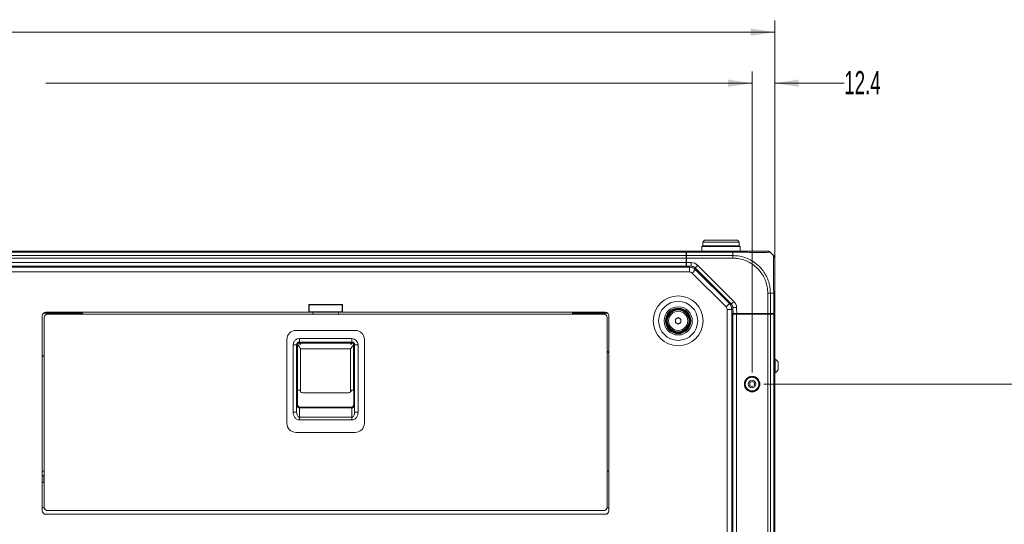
# Model space of a CAD drawing. Header units: millimetres. Extents: x 0 to 1118, y 0 to 864.
# Tile 504 of 512: x 896 to 1031, y 420 to 489. Entities that reach past the tile are written whole.
import ezdxf

# ---------------------------------------------------------------- set-up
doc = ezdxf.new("R2010")
doc.units = ezdxf.units.MM
doc.styles.add('SLDTEXTSTYLE0', font='TXT', dxfattribs={"width": 0.605})
doc.dimstyles.new('SLDDIMSTYLE1', dxfattribs={"dimtxt": 3.175, "dimasz": 3.302, "dimexe": 0, "dimexo": 0.0625, "dimgap": 0.79375, "dimtad": 0, "dimtih": 1, "dimtoh": 1, "dimdec": 1, "dimlfac": 4, "dimrnd": 1e-09, "dimzin": 4, "dimdsep": 46, "dimtxsty": 'SLDTEXTSTYLE0', "dimsah": 1, "dimcen": 0.09, "dimadec": 0, "dimazin": 1, "dimtfac": 1, "dimtofl": 0, "dimtmove": 0, "dimatfit": 3, "dimfxl": 1, "dimfrac": 2, "dimtolj": 1, "dimtzin": 12, "dimarcsym": 0})
doc.dimstyles.new('SLDDIMSTYLE2', dxfattribs={"dimtxt": 3.175, "dimasz": 3.302, "dimexe": 0, "dimexo": 0.0625, "dimgap": 0.79375, "dimtad": 0, "dimtih": 1, "dimtoh": 1, "dimdec": 1, "dimlfac": 4, "dimrnd": 1e-09, "dimzin": 12, "dimdsep": 46, "dimtxsty": 'SLDTEXTSTYLE0', "dimsah": 1, "dimcen": 0.09, "dimadec": 0, "dimazin": 3, "dimtfac": 1, "dimtmove": 0, "dimatfit": 0, "dimfxl": 1, "dimfrac": 2, "dimtolj": 1, "dimtzin": 12, "dimarcsym": 0})
doc.dimstyles.new('SLDDIMSTYLE3', dxfattribs={"dimtxt": 3.175, "dimasz": 3.302, "dimexe": 0, "dimexo": 0.0625, "dimgap": 0.79375, "dimtad": 0, "dimtih": 1, "dimtoh": 1, "dimdec": 1, "dimlfac": 4, "dimrnd": 1e-09, "dimzin": 12, "dimdsep": 46, "dimtxsty": 'SLDTEXTSTYLE0', "dimsah": 1, "dimcen": 0.09, "dimadec": 0, "dimazin": 3, "dimtfac": 1, "dimtofl": 0, "dimtmove": 0, "dimatfit": 3, "dimfxl": 1, "dimfrac": 2, "dimtolj": 1, "dimtzin": 12, "dimarcsym": 0})

# ---------------------------------------------------------------- blocks, each defined once
blk = doc.blocks.new('_D_22')
at = {"color": 7, "linetype": 'Continuous', "lineweight": 0}
for p, q in [((766.16, 452.01), (766.16, 489.09)), ((999.66, 450.38), (999.66, 489.09)), ((766.16, 487.49), (877.45, 487.49)), ((999.66, 487.49), (888.37, 487.49))]:
    blk.add_line(p, q, dxfattribs=at)
for points in [[(766.16, 487.49), (769.46, 486.98), (769.46, 487.99)], [(999.66, 487.49), (996.36, 487.99), (996.36, 486.98)]]:
    blk.add_solid(points, dxfattribs=at)
at = {"color": 7, "linetype": 'Continuous', "lineweight": 0, "insert": (877.45, 489.14), "char_height": 3.175, "attachment_point": 1, "style": 'SLDTEXTSTYLE0'}
blk.add_mtext('934.0', dxfattribs=at)
blk = doc.blocks.new('_D_25')
at = {"color": 7, "linetype": 'Continuous', "lineweight": 0}
for p, q in [((998.16, 439.16), (1052.21, 439.16)), ((1050.61, 439.16), (1050.61, 422.84)), ((1050.61, 401.66), (1050.61, 417.97)), ((998.16, 401.66), (1052.21, 401.66))]:
    blk.add_line(p, q, dxfattribs=at)
for points in [[(1050.61, 439.16), (1050.1, 435.86), (1051.12, 435.86)], [(1050.61, 401.66), (1051.12, 404.96), (1050.1, 404.96)]]:
    blk.add_solid(points, dxfattribs=at)
at = {"color": 7, "linetype": 'Continuous', "lineweight": 0, "insert": (1045.16, 422.06), "char_height": 3.175, "attachment_point": 1, "style": 'SLDTEXTSTYLE0'}
blk.add_mtext('150.0', dxfattribs=at)
blk = doc.blocks.new('_D_26')
at = {"color": 7, "linetype": 'Continuous', "lineweight": 0}
for p, q in [((996.56, 440.76), (996.56, 482.08)), ((999.66, 450.38), (999.66, 482.08)), ((996.56, 480.48), (990.21, 480.48)), ((999.66, 480.48), (1009.2, 480.48))]:
    blk.add_line(p, q, dxfattribs=at)
for points in [[(996.56, 480.48), (993.25, 480.99), (993.25, 479.97)], [(999.66, 480.48), (1002.96, 479.97), (1002.96, 480.99)]]:
    blk.add_solid(points, dxfattribs=at)
at = {"color": 7, "linetype": 'Continuous', "lineweight": 0, "insert": (1009.2, 482.14), "char_height": 3.175, "attachment_point": 1, "style": 'SLDTEXTSTYLE0'}
blk.add_mtext('12.4', dxfattribs=at)
blk = doc.blocks.new('_D_27')
at = {"color": 7, "linetype": 'Continuous', "lineweight": 0}
for p, q in [((791.76, 440.76), (791.76, 482.08)), ((996.56, 440.76), (996.56, 482.08)), ((791.76, 480.48), (888.7, 480.48)), ((996.56, 480.48), (899.62, 480.48))]:
    blk.add_line(p, q, dxfattribs=at)
for points in [[(791.76, 480.48), (795.07, 479.97), (795.07, 480.99)], [(996.56, 480.48), (993.25, 480.99), (993.25, 479.97)]]:
    blk.add_solid(points, dxfattribs=at)
at = {"color": 7, "linetype": 'Continuous', "lineweight": 0, "insert": (888.7, 482.14), "char_height": 3.175, "attachment_point": 1, "style": 'SLDTEXTSTYLE0'}
blk.add_mtext('819.2', dxfattribs=at)

msp = doc.modelspace()

# ---------------------------------------------------------------- linework, layer by layer
at = {"color": 7, "linetype": 'Continuous', "lineweight": 15}
for p, q in [((989.7723, 458.1583), (989.6473, 458.0333)), ((989.6473, 458.0333), (989.6473, 457.4083)), ((992.2848, 458.0333), (989.6473, 458.0333)), ((989.7723, 458.1583), (992.2848, 458.1583)), ((990.0348, 458.9083), (989.7848, 458.6583)), ((989.7848, 458.6583), (989.7848, 458.1583)), ((994.7848, 458.6583), (989.7848, 458.6583)), ((990.0348, 458.9083), (994.5348, 458.9083)), ((992.2848, 458.1583), (994.7973, 458.1583)), ((994.9223, 458.0333), (992.2848, 458.0333)), ((994.7848, 458.6583), (994.5348, 458.9083)), ((994.7848, 458.1583), (994.7848, 458.6583)), ((994.9223, 458.0333), (994.7973, 458.1583)), ((994.9223, 457.4083), (994.9223, 458.0333)), ((800.8223, 457.4083), (987.4973, 457.4083)), ((987.4973, 457.2619), (987.4973, 457.4083)), ((987.4973, 456.8048), (987.4973, 457.2619)), ((987.4973, 457.0583), (987.536, 457.0583)), ((987.4973, 456.4512), (987.4973, 456.8048)), ((987.5473, 457.2619), (987.5324, 457.2619)), ((987.5324, 457.2619), (987.5404, 456.8048)), ((987.5622, 457.2619), (987.5473, 457.2619)), ((987.5648, 457.4083), (993.9353, 457.4083)), ((999.2171, 457.101), (999.5133, 456.8048)), ((987.4973, 455.3458), (800.8223, 455.3458)), ((987.4973, 456.4512), (987.4973, 455.8458)), ((987.4973, 456.3333), (987.5486, 456.3333)), ((987.4973, 455.3458), (987.4973, 455.8458)), ((987.5574, 455.8333), (987.4973, 455.8333)), ((987.4973, 455.2083), (987.4973, 455.3458)), ((987.5473, 456.4083), (987.546, 456.3333)), ((987.5572, 455.8458), (987.5466, 456.4512)), ((988.1992, 455.3458), (987.5659, 455.3458)), ((987.5659, 455.3458), (987.5683, 455.2083)), ((800.3548, 455.2083), (987.9649, 455.2083)), ((993.7063, 450.1494), (988.7295, 455.1261)), ((988.7781, 454.8715), (993.4355, 450.2141)), ((999.6598, 451.6578), (999.6598, 448.8333)), ((935.7348, 450.0333), (935.7348, 449.0833)), ((935.7348, 449.9483), (935.7848, 449.9483)), ((935.7848, 450.0833), (935.7848, 450.0333)), ((940.2848, 450.0833), (935.7848, 450.0833)), ((935.7848, 450.0333), (940.2848, 450.0333)), ((935.7848, 450.0333), (935.7848, 449.1055)), ((940.2848, 450.0333), (940.2848, 450.0833)), ((940.2848, 449.1055), (940.2848, 450.0333)), ((940.2848, 449.9483), (940.3348, 449.9483)), ((940.3348, 449.0833), (940.3348, 450.0333)), ((935.6848, 449.0333), (899.6598, 449.0333)), ((976.1598, 448.7843), (899.9098, 448.7843)), ((904.6698, 449.0333), (904.6698, 448.9133)), ((904.6698, 448.7843), (904.6698, 448.9133)), ((935.7848, 449.1055), (940.2848, 449.1055)), ((935.7848, 449.0333), (935.7848, 449.1055)), ((940.2848, 449.0333), (935.7848, 449.0333)), ((936.2789, 449.0333), (936.2789, 448.7843)), ((939.7908, 448.7843), (939.7908, 449.0333)), ((940.2848, 449.1055), (940.2848, 449.0333)), ((976.4098, 449.0333), (940.3848, 449.0333)), ((971.9323, 448.9133), (971.9323, 449.0333)), ((971.9323, 448.9133), (971.9323, 448.7843)), ((993.7723, 449.4009), (993.7723, 391.4157)), ((993.9681, 448.8333), (993.7723, 448.8333)), ((993.7723, 448.7833), (993.9098, 448.7833)), ((993.9098, 392.0333), (993.9098, 448.7833)), ((993.9098, 448.7833), (994.4098, 448.7833)), ((993.9681, 448.8333), (993.9249, 449.6583)), ((994.4688, 448.8333), (993.9681, 448.8333)), ((998.7027, 448.7833), (994.4098, 448.7833)), ((994.4473, 448.7833), (994.4473, 448.8333)), ((998.7027, 448.8333), (994.4688, 448.8333)), ((994.9473, 448.8333), (994.9473, 448.7833)), ((995.1107, 448.7833), (995.1098, 448.8333)), ((997.909, 448.7833), (997.9099, 448.8333)), ((998.5098, 448.8333), (998.5098, 448.7833)), ((998.6607, 448.7833), (998.6598, 448.8333)), ((999.0563, 448.8333), (998.7027, 448.8333)), ((998.7027, 448.7833), (999.0563, 448.7833)), ((999.5134, 448.8333), (999.0563, 448.8333)), ((999.0563, 448.7833), (999.5134, 448.7833)), ((999.134, 448.7833), (999.1348, 448.8333)), ((999.6598, 448.8333), (999.5134, 448.8333)), ((999.5134, 448.7833), (999.6598, 448.7833)), ((999.5348, 448.8333), (999.5348, 448.7833)), ((999.6598, 448.7833), (999.6598, 392.0333)), ((899.1598, 448.5333), (899.1598, 421.7833)), ((899.4098, 448.2843), (899.4098, 422.2843)), ((976.6598, 422.2843), (976.6598, 448.2843)), ((976.9098, 421.7833), (976.9098, 448.5333)), ((986.0223, 447.6221), (986.0223, 448.0695)), ((986.7973, 448.0695), (986.7973, 447.6221)), ((942.0973, 446.5343), (933.9723, 446.5343)), ((932.7223, 445.2843), (932.7223, 433.7843)), ((934.0598, 443.9343), (934.0598, 444.5593)), ((934.1931, 444.7006), (934.1931, 444.7979)), ((934.1931, 444.7979), (934.4788, 444.7979)), ((934.1931, 444.7012), (934.1931, 438.3487)), ((934.4348, 444.9343), (941.6348, 444.9343)), ((934.4788, 444.7006), (934.4788, 444.7979)), ((934.4788, 444.7979), (934.5781, 444.7979)), ((934.5781, 444.7979), (934.5781, 444.6166)), ((936.4473, 444.7979), (934.5781, 444.7979)), ((935.8973, 444.9093), (936.3473, 444.9093)), ((935.8973, 444.8093), (935.8973, 444.9093)), ((935.8973, 444.8343), (936.2789, 444.8343)), ((935.8973, 444.8093), (935.8973, 444.7979)), ((936.2789, 444.9093), (936.2789, 444.7979)), ((936.3473, 444.9093), (936.3473, 444.8093)), ((936.3473, 444.7979), (936.3473, 444.8093)), ((936.4473, 444.7914), (936.4473, 444.7979)), ((938.0348, 444.7914), (936.4473, 444.7914)), ((938.0348, 444.7979), (938.0348, 444.7914)), ((938.9629, 444.7979), (938.0348, 444.7979)), ((941.4916, 444.7979), (939.488, 444.7979)), ((939.7223, 444.9093), (940.1723, 444.9093)), ((939.7223, 444.8093), (939.7223, 444.9093)), ((939.7223, 444.8093), (939.7223, 444.7979)), ((939.7908, 444.7979), (939.7908, 444.9093)), ((939.7908, 444.8343), (940.1723, 444.8343)), ((940.1723, 444.9093), (940.1723, 444.8093)), ((940.1723, 444.7979), (940.1723, 444.8093)), ((941.4916, 444.6166), (941.4916, 444.7979)), ((941.4916, 444.7979), (941.5908, 444.7979)), ((941.5908, 444.7979), (941.5908, 444.7006)), ((941.5908, 444.7979), (941.8766, 444.7979)), ((941.8766, 444.7006), (941.8766, 444.7979)), ((941.8766, 438.3487), (941.8766, 444.7012)), ((942.0098, 444.5593), (942.0098, 443.9343)), ((943.3473, 433.7843), (943.3473, 445.2843)), ((899.1598, 442.9033), (899.4098, 443.1533)), ((934.1931, 444.223), (934.0598, 444.223)), ((934.0598, 435.3129), (934.0598, 443.9343)), ((934.0598, 443.6455), (934.1931, 443.6455)), ((942.0098, 444.223), (941.8766, 444.223)), ((941.8766, 443.6455), (942.0098, 443.6455)), ((942.0098, 443.9343), (942.0098, 435.3129)), ((976.6598, 443.6858), (976.9098, 443.4358)), ((999.7248, 442.5958), (999.6598, 442.5958)), ((999.7248, 440.7208), (999.7248, 442.5958)), ((1000.1298, 441.1305), (1000.1298, 442.1861)), ((999.6598, 440.7208), (999.7248, 440.7208)), ((996.5563, 439.5192), (996.2438, 439.3387)), ((996.2438, 439.3387), (996.2438, 438.9779)), ((996.8688, 439.3387), (996.5563, 439.5192)), ((996.8688, 438.9779), (996.8688, 439.3387)), ((934.1931, 438.3487), (934.5126, 438.3487)), ((941.1602, 437.9518), (934.9094, 437.9518)), ((941.8766, 438.3487), (941.5571, 438.3487)), ((996.2438, 438.9779), (996.5563, 438.7975)), ((996.5563, 438.7975), (996.8688, 438.9779)), ((933.9723, 432.5343), (942.0973, 432.5343)), ((899.3823, 426.6283), (899.1598, 426.6283)), ((899.1598, 425.6283), (899.3823, 425.6283)), ((899.4098, 426.6383), (899.3823, 426.6283)), ((899.3823, 426.6283), (899.3823, 425.6283)), ((899.3823, 425.6283), (899.4098, 425.6183)), ((899.9098, 421.7843), (976.1598, 421.7843)), ((899.6598, 421.2833), (976.4098, 421.2833))]:
    msp.add_line(p, q, dxfattribs=at)
at = {"color": 9, "linetype": 'Continuous', "lineweight": 0}
for p, q in [((987.4973, 457.2619), (800.8223, 457.2619)), ((800.8223, 456.8048), (987.4973, 456.8048)), ((987.4958, 457.0583), (987.536, 457.0558)), ((987.5404, 456.8048), (993.9098, 456.8048)), ((993.9377, 457.2619), (987.5622, 457.2619)), ((993.9098, 457.101), (993.9098, 456.8048)), ((987.4973, 456.4512), (800.8223, 456.4512)), ((800.8223, 455.8458), (987.4973, 455.8458)), ((993.9093, 456.4512), (987.5466, 456.4512)), ((987.5473, 456.4083), (987.5473, 456.3333)), ((987.5572, 455.8458), (988.1992, 455.8458)), ((988.1992, 455.3458), (988.1992, 455.8458)), ((989.083, 455.4797), (994.0598, 450.5029)), ((800.3548, 454.5583), (987.9649, 454.5583)), ((987.4973, 455.2208), (800.8223, 455.2208)), ((987.9649, 454.5583), (987.9649, 455.2083)), ((988.3185, 454.4119), (992.9759, 449.7544)), ((998.7027, 448.8333), (998.7027, 451.6578)), ((999.5134, 451.6583), (999.0562, 451.6583)), ((999.0563, 451.6582), (999.0563, 448.8333)), ((999.5134, 448.8333), (999.5134, 451.6582)), ((904.6698, 448.9133), (899.3349, 448.9133)), ((935.7848, 449.4789), (935.7348, 449.4789)), ((940.3348, 449.4789), (940.2848, 449.4789)), ((976.7348, 448.9133), (971.9323, 448.9133)), ((993.1223, 449.4009), (993.1223, 391.4157)), ((993.1223, 449.4009), (993.7723, 449.4009)), ((994.4098, 448.7833), (994.4098, 392.0333)), ((994.4242, 449.6845), (994.4688, 448.8333)), ((998.7027, 392.0333), (998.7027, 448.7833)), ((999.0563, 448.7833), (999.0563, 392.0333)), ((999.4164, 448.7833), (999.4164, 448.8333)), ((999.5134, 392.0333), (999.5134, 448.7833)), ((933.5848, 444.5593), (933.5848, 435.3129)), ((934.0598, 444.5593), (933.5848, 444.5593)), ((941.6348, 445.4093), (934.4348, 445.4093)), ((934.4348, 445.4093), (934.4348, 444.9343)), ((934.4348, 444.8093), (934.4348, 444.9343)), ((934.4348, 444.8093), (935.8973, 444.8093)), ((936.3473, 444.8093), (939.7223, 444.8093)), ((940.1723, 444.8093), (941.6348, 444.8093)), ((941.6348, 444.9343), (941.6348, 445.4093)), ((941.6348, 444.9343), (941.6348, 444.8093)), ((942.4848, 444.5593), (942.0098, 444.5593)), ((942.4848, 435.3129), (942.4848, 444.5593)), ((934.1848, 436.3286), (934.1848, 443.6455)), ((941.4638, 444.0041), (934.6058, 444.0041)), ((934.6058, 444.0041), (934.6058, 438.0931)), ((941.4638, 438.0931), (941.4638, 444.0041)), ((941.8848, 443.6455), (941.8848, 436.3286)), ((933.5848, 435.3129), (934.0598, 435.3129)), ((934.0598, 436.3286), (934.1848, 436.3286)), ((934.4348, 435.9129), (934.4348, 436.0114)), ((941.6348, 436.0114), (934.4348, 436.0114)), ((934.4348, 434.6086), (934.4348, 435.9129)), ((934.4348, 435.9129), (941.6348, 435.9129)), ((941.6348, 435.9129), (941.6348, 436.0114)), ((941.6348, 435.9129), (941.6348, 434.6086)), ((942.0098, 436.3286), (941.8848, 436.3286)), ((942.4848, 435.3129), (942.0098, 435.3129)), ((941.6348, 434.6086), (934.4348, 434.6086)), ((934.4348, 434.2343), (934.4348, 434.6086)), ((934.4348, 434.2343), (941.6348, 434.2343)), ((941.6348, 434.2343), (941.6348, 434.6086)), ((899.4098, 427.216), (899.1598, 427.216)), ((976.9098, 427.216), (976.6598, 427.216)), ((899.1598, 422.1689), (899.4333, 422.1689)), ((976.6383, 422.1689), (976.9098, 422.1689))]:
    msp.add_line(p, q, dxfattribs=at)
at = {"color": 7, "linetype": 'Continuous', "lineweight": 15, "flags": 128}
for points in [[(987.5466, 456.4512), (987.5449, 456.5488), (987.5432, 456.6425), (987.5417, 456.729), (987.5404, 456.8048)], [(987.5622, 457.2619), (987.5633, 457.324), (987.5641, 457.3703), (987.5646, 457.3987), (987.5648, 457.4083)], [(987.5659, 455.3458), (987.5657, 455.3554), (987.5652, 455.3839), (987.5644, 455.4301), (987.5633, 455.4923), (987.562, 455.568), (987.5605, 455.6545), (987.5589, 455.7483), (987.5572, 455.8458)], [(986.0223, 448.0695), (986.0707, 448.0975), (986.1192, 448.1254), (986.1676, 448.1534), (986.2161, 448.1814), (986.2645, 448.2094), (986.313, 448.2374), (986.3614, 448.2653), (986.4098, 448.2933)], [(986.4098, 447.3984), (986.3614, 447.4263), (986.313, 447.4543), (986.2645, 447.4822), (986.2161, 447.5102), (986.1676, 447.5382), (986.1192, 447.5662), (986.0707, 447.5941), (986.0223, 447.6221)], [(986.4098, 448.2933), (986.4582, 448.2653), (986.5067, 448.2374), (986.5551, 448.2094), (986.6036, 448.1814), (986.652, 448.1534), (986.7005, 448.1254), (986.7489, 448.0975), (986.7973, 448.0695)], [(986.7973, 447.6221), (986.7489, 447.5941), (986.7005, 447.5662), (986.652, 447.5382), (986.6036, 447.5102), (986.5551, 447.4822), (986.5067, 447.4543), (986.4582, 447.4263), (986.4098, 447.3984)]]:
    msp.add_lwpolyline(points, dxfattribs=at)
at = {"color": 9, "linetype": 'Continuous', "lineweight": 0, "flags": 128}
for points in [[(988.7295, 455.1261), (988.7363, 455.1329), (988.7564, 455.1531), (988.7891, 455.1857), (988.8331, 455.2297), (988.8866, 455.2833), (988.9478, 455.3444), (989.0141, 455.4107), (989.083, 455.4797)], [(988.3185, 454.4119), (988.4081, 454.5015), (988.4943, 454.5878), (988.5738, 454.6672), (988.6434, 454.7369), (988.7006, 454.794), (988.7431, 454.8365), (988.7692, 454.8627), (988.7781, 454.8715)], [(992.9759, 449.7544), (993.0655, 449.8441), (993.1518, 449.9303), (993.2312, 450.0098), (993.3009, 450.0794), (993.358, 450.1366), (993.4005, 450.1791), (993.4267, 450.2052), (993.4355, 450.2141)], [(993.7063, 450.1494), (993.713, 450.1562), (993.7332, 450.1763), (993.7658, 450.209), (993.8098, 450.2529), (993.8634, 450.3065), (993.9245, 450.3676), (993.9908, 450.434), (994.0598, 450.5029)], [(993.9249, 449.6583), (993.9345, 449.6588), (993.9629, 449.6603), (994.009, 449.6627), (994.0711, 449.666), (994.1468, 449.6699), (994.2331, 449.6745), (994.3268, 449.6794), (994.4242, 449.6845)]]:
    msp.add_lwpolyline(points, dxfattribs=at)
at = {"color": 9, "linetype": 'Continuous', "lineweight": 0}
for radius in [3.4162, 2.6769, 1.9375, 1.3179]:
    msp.add_circle((986.4098, 447.8458), radius, dxfattribs=at)
at = {"color": 7, "linetype": 'Continuous', "lineweight": 15}
for centre, radius in [((986.4098, 447.8458), 1.75), ((986.4098, 447.8458), 1.6875), ((986.4098, 447.8458), 1.575), ((986.4098, 447.8458), 1.5), ((996.5563, 439.1583), 1.0625), ((996.5563, 439.1583), 0.9837), ((996.5563, 439.1583), 0.9375), ((996.5563, 439.1583), 0.5278)]:
    msp.add_circle(centre, radius, dxfattribs=at)
at = {"color": 9, "linetype": 'Continuous', "lineweight": 0}
for centre, radius, start, end in [((988.1992, 454.5958), 1.25, 45, 90), ((987.9649, 454.0583), 0.5, 45, 90), ((993.1759, 449.6191), 1.25, 3, 45), ((992.6223, 449.4009), 0.5, 360, 45), ((941.6348, 444.5593), 0.85, 0, 90)]:
    msp.add_arc(centre, radius, start, end, dxfattribs=at)
at = {"color": 7, "linetype": 'Continuous', "lineweight": 15}
for centre, radius, start, end in [((988.1992, 454.5958), 0.75, 45, 90), ((987.9649, 454.0583), 1.15, 45, 90), ((935.7848, 450.0333), 0.05, 90, 180), ((940.2848, 450.0333), 0.05, 0, 90), ((992.6223, 449.4009), 1.15, 360, 45), ((993.1759, 449.6191), 0.75, 3, 45), ((899.6598, 448.5333), 0.5, 90, 180), ((899.9098, 448.2843), 0.5, 90, 180), ((935.6848, 449.0833), 0.05, 270, 0), ((940.3848, 449.0833), 0.05, 180, 270), ((976.1598, 448.2843), 0.5, 0, 90), ((976.4098, 448.5333), 0.5, 0, 90), ((933.9723, 445.2843), 1.25, 90, 180), ((942.0973, 445.2843), 1.25, 0, 90), ((934.4348, 444.5593), 0.375, 90, 180), ((941.6348, 444.5593), 0.375, 0, 90), ((999.1861, 441.6583), 1.0813, 29.216202, 60.117852), ((999.1861, 441.6583), 1.0812, 299.882148, 330.783798), ((934.9094, 438.3487), 0.3969, 220.093008, 270), ((941.1602, 438.3487), 0.3969, 270, 319.906992), ((933.9723, 433.7843), 1.25, 180, 270), ((942.0973, 433.7843), 1.25, 270, 0), ((899.6598, 421.7833), 0.5, 180, 270), ((899.9098, 422.2843), 0.5, 180, 270), ((976.1598, 422.2843), 0.5, 270, 0), ((976.4098, 421.7833), 0.5, 270, 0)]:
    msp.add_arc(centre, radius, start, end, dxfattribs=at)
at = {"color": 9, "linetype": 'Continuous', "lineweight": 0}
for points, knots in [([(993.9098, 456.8048), (993.9097, 456.7804), (993.9097, 456.7314), (993.9095, 456.6436), (993.9094, 456.5494), (993.9093, 456.4838), (993.9093, 456.4511)], [0, 0, 0, 0, 0.250001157, 0.500002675, 0.749999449, 1, 1, 1, 1]), ([(993.9097, 457.101), (993.9112, 457.1036), (993.9201, 457.1189), (993.9301, 457.1732), (993.9345, 457.2243), (993.9377, 457.2618)], [0, 0, 0, 0, 0.05122117, 0.3045482, 1, 1, 1, 1]), ([(993.9098, 456.8048), (994.087, 456.7992), (994.5524, 456.7847), (995.3048, 456.6382), (996.1264, 456.3337), (996.8911, 455.8882), (997.5424, 455.3423), (998.0952, 454.6976), (998.5387, 453.9713), (998.8452, 453.1931), (999.0239, 452.412), (999.0453, 451.9112), (999.0561, 451.6582)], [0, 0, 0, 0, 0.06579538, 0.17276084, 0.28289307, 0.3897563, 0.49979663, 0.5968705, 0.70394637, 0.81421144, 0.9061257, 1, 1, 1, 1]), ([(993.9377, 457.2618), (993.9375, 457.2837), (993.9371, 457.3274), (993.9365, 457.3728), (993.9359, 457.4028), (993.9355, 457.4065), (993.9353, 457.4083)], [0, 0, 0, 0, 0.24999771, 0.49999497, 0.75000107, 1, 1, 1, 1]), ([(999.0563, 457.2618), (999.0505, 457.2617), (999.0346, 457.2616), (998.8899, 457.2582), (998.5847, 457.2524), (998.1386, 457.2472), (997.5275, 457.2452), (996.7877, 457.2477), (995.9533, 457.2536), (995.0236, 457.2602), (994.3331, 457.2612), (993.9377, 457.2618)], [0, 0, 0, 0, 0.06270546, 0.17057992, 0.28166531, 0.38942836, 0.50041791, 0.63527033, 0.74228598, 0.85242464, 1, 1, 1, 1]), ([(999.5134, 451.6582), (999.5134, 451.8302), (999.5135, 452.2966), (999.509, 453.0479), (999.5017, 453.8794), (999.4961, 454.6443), (999.4946, 455.3352), (999.4979, 455.9191), (999.504, 456.3681), (999.5116, 456.7239), (999.5126, 456.775), (999.5132, 456.8048)], [0, 0, 0, 0, 0.06388329, 0.17320416, 0.28252075, 0.39166753, 0.50080796, 0.61620963, 0.72894355, 0.84167582, 1, 1, 1, 1]), ([(998.7025, 451.6578), (998.6923, 451.8906), (998.672, 452.3562), (998.5038, 453.0783), (998.212, 453.8017), (997.7975, 454.4753), (997.2831, 455.0742), (996.6796, 455.5833), (995.9758, 456.0016), (995.2103, 456.2906), (994.5113, 456.4323), (994.0744, 456.4459), (993.9093, 456.4511)], [0, 0, 0, 0, 0.092914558, 0.185815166, 0.294477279, 0.403161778, 0.500201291, 0.608625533, 0.717043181, 0.82556802, 0.93408029, 1, 1, 1, 1]), ([(999.0563, 451.6582), (999.0318, 451.6582), (998.9829, 451.6581), (998.8951, 451.658), (998.8009, 451.6579), (998.7355, 451.6578), (998.7027, 451.6578)], [0, 0, 0, 0, 0.25000465, 0.49999963, 0.74997387, 1, 1, 1, 1]), ([(999.5135, 451.6582), (999.5353, 451.6582), (999.579, 451.6581), (999.6244, 451.658), (999.6543, 451.6579), (999.658, 451.6578), (999.6598, 451.6578)], [0, 0, 0, 0, 0.24998399, 0.5000042, 0.75000117, 1, 1, 1, 1]), ([(933.5848, 444.5593), (933.5964, 444.6672), (933.614, 444.8324), (933.7221, 445.0334), (933.8353, 445.1709), (933.9765, 445.2824), (934.1735, 445.3828), (934.3337, 445.399), (934.4348, 445.4093)], [0, 0, 0, 0, 0.24151019, 0.37006545, 0.50796305, 0.64075622, 0.77342401, 1, 1, 1, 1]), ([(934.363, 444.7979), (934.367, 444.7993), (934.3899, 444.8077), (934.4145, 444.8086), (934.4348, 444.8093)], [0, 0, 0, 0, 0.17486215, 1, 1, 1, 1]), ([(941.6348, 444.8093), (941.6549, 444.8086), (941.6795, 444.8077), (941.7024, 444.7994), (941.7065, 444.7979)], [0, 0, 0, 0, 0.81828258, 1, 1, 1, 1]), ([(933.5848, 435.3129), (933.5948, 435.1862), (933.6146, 434.933), (933.7549, 434.6409), (933.9182, 434.4468), (934.0696, 434.3306), (934.2448, 434.2501), (934.3715, 434.2396), (934.4348, 434.2343)], [0, 0, 0, 0, 0.25021025, 0.49967271, 0.62492598, 0.74998147, 0.87501683, 1, 1, 1, 1]), ([(934.0598, 436.3286), (934.0643, 436.2796), (934.0734, 436.1806), (934.1367, 436.0669), (934.2088, 435.9932), (934.2764, 435.9486), (934.3522, 435.9187), (934.4076, 435.9148), (934.4348, 435.9129)], [0, 0, 0, 0, 0.23842179, 0.48105202, 0.61357593, 0.7351009, 0.86945254, 1, 1, 1, 1]), ([(934.0598, 435.3129), (934.0641, 435.2307), (934.0725, 435.0708), (934.1411, 434.8512), (934.2384, 434.6958), (934.3365, 434.6296), (934.3933, 434.6111), (934.4212, 434.6094), (934.4348, 434.6086)], [0, 0, 0, 0, 0.29068516, 0.56540261, 0.80499652, 0.90899208, 0.95549638, 1, 1, 1, 1]), ([(934.4348, 436.0114), (934.4162, 436.013), (934.379, 436.0161), (934.3278, 436.0394), (934.2832, 436.0734), (934.2352, 436.1306), (934.1935, 436.2168), (934.1877, 436.2913), (934.1848, 436.3286)], [0, 0, 0, 0, 0.12489724, 0.25000394, 0.37155616, 0.50044877, 0.7497216, 1, 1, 1, 1]), ([(941.6348, 435.9129), (941.6621, 435.9148), (941.7175, 435.9187), (941.7934, 435.9487), (941.861, 435.9933), (941.9331, 436.0671), (941.9963, 436.1807), (942.0053, 436.2796), (942.0098, 436.3286)], [0, 0, 0, 0, 0.130680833, 0.264891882, 0.387170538, 0.518854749, 0.761881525, 1, 1, 1, 1]), ([(941.8848, 436.3286), (941.8819, 436.2914), (941.876, 436.2169), (941.8346, 436.1306), (941.7865, 436.0735), (941.7418, 436.0395), (941.6907, 436.0161), (941.6534, 436.0129), (941.6348, 436.0114)], [0, 0, 0, 0, 0.2499259, 0.4996539, 0.62804945, 0.74999678, 0.87508978, 1, 1, 1, 1]), ([(941.6348, 434.6086), (941.6485, 434.6094), (941.6763, 434.6111), (941.7331, 434.6296), (941.8313, 434.6958), (941.9286, 434.8512), (941.9971, 435.0708), (942.0055, 435.2307), (942.0098, 435.3129)], [0, 0, 0, 0, 0.04450335, 0.09099986, 0.19501342, 0.43459151, 0.70925855, 1, 1, 1, 1]), ([(941.6348, 434.2343), (941.6982, 434.2395), (941.8249, 434.2501), (942.0001, 434.3306), (942.1514, 434.4468), (942.3147, 434.6409), (942.4551, 434.9329), (942.4749, 435.1861), (942.4848, 435.3129)], [0, 0, 0, 0, 0.12499233, 0.25003433, 0.37505859, 0.50031839, 0.74974034, 1, 1, 1, 1])]:
    msp.add_open_spline(points, degree=3, knots=knots, dxfattribs=at)
at = {"color": 7, "linetype": 'Continuous', "lineweight": 15}
for points, knots in [([(993.9353, 457.4083), (994.3032, 457.4083), (994.9417, 457.4083), (995.8046, 457.4083), (996.5787, 457.4083), (997.2652, 457.4083), (997.8342, 457.4083), (998.253, 457.4083), (998.5424, 457.4083), (998.6823, 457.4083), (998.6973, 457.4083), (998.7027, 457.4083)], [0, 0, 0, 0, 0.147652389, 0.256204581, 0.36477698, 0.499588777, 0.608941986, 0.718291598, 0.827742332, 0.937174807, 1, 1, 1, 1]), ([(999.0563, 457.2618), (999.0319, 457.2837), (998.983, 457.3274), (998.8952, 457.3728), (998.801, 457.4028), (998.7355, 457.4065), (998.7027, 457.4083)], [0, 0, 0, 0, 0.25000246, 0.50000448, 0.75001534, 1, 1, 1, 1]), ([(999.5191, 456.7951), (999.4085, 456.904), (999.2485, 457.0615), (999.0781, 457.2132), (999.0255, 457.26)], [0, 0, 0, 0, 0.69137744, 1, 1, 1, 1]), ([(999.0563, 457.2618), (999.0696, 457.2485), (999.1138, 457.2043), (999.1658, 457.1524), (999.2055, 457.1126), (999.2148, 457.1033), (999.2167, 457.1014), (999.2171, 457.1011)], [0, 0, 0, 0, 0.24522923, 0.81756992, 0.9607035, 0.99216834, 1, 1, 1, 1]), ([(999.5134, 456.8048), (999.5352, 456.7803), (999.5789, 456.7314), (999.6244, 456.6436), (999.6543, 456.5494), (999.658, 456.4839), (999.6598, 456.4512)], [0, 0, 0, 0, 0.250002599, 0.500002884, 0.749995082, 1, 1, 1, 1]), ([(999.6598, 456.4511), (999.6598, 456.4228), (999.6598, 456.3744), (999.6598, 456.0371), (999.6598, 455.6151), (999.6598, 455.0702), (999.6598, 454.4289), (999.6598, 453.7203), (999.6598, 452.9498), (999.6598, 452.2518), (999.6598, 451.818), (999.6598, 451.6578)], [0, 0, 0, 0, 0.15841287, 0.27111329, 0.38383555, 0.49918963, 0.60833317, 0.71747739, 0.82675119, 0.93600432, 1, 1, 1, 1]), ([(934.1931, 444.7006), (934.1988, 444.6689), (934.212, 444.5958), (934.3143, 444.4191), (934.4539, 444.2147), (934.5614, 444.0658), (934.6053, 444.0049), (934.6058, 444.0041)], [0, 0, 0, 0, 0.184387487, 0.424925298, 0.764479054, 0.997054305, 1, 1, 1, 1]), ([(934.5781, 444.6166), (934.5653, 444.62), (934.5398, 444.6268), (934.5098, 444.6465), (934.4848, 444.672), (934.481, 444.6903), (934.4788, 444.7006)], [0, 0, 0, 0, 0.21517229, 0.42890255, 0.67896727, 1, 1, 1, 1]), ([(939.488, 444.7979), (939.4517, 444.7969), (939.3791, 444.7951), (939.2451, 444.7906), (939.1114, 444.793), (939.0175, 444.7974), (938.9732, 444.7978), (938.9629, 444.7979)], [0, 0, 0, 0, 0.23283855, 0.46562659, 0.69825695, 0.93019369, 1, 1, 1, 1]), ([(941.4638, 444.0041), (941.4644, 444.0049), (941.5426, 444.1134), (941.674, 444.2949), (941.8101, 444.5096), (941.8692, 444.6334), (941.8747, 444.6835), (941.8766, 444.7006)], [0, 0, 0, 0, 0.00294698, 0.42021789, 0.69380481, 0.89522614, 1, 1, 1, 1]), ([(941.5908, 444.7006), (941.5884, 444.6897), (941.5839, 444.6693), (941.5541, 444.6414), (941.5218, 444.6238), (941.4999, 444.6186), (941.4916, 444.6166)], [0, 0, 0, 0, 0.33850741, 0.63471516, 0.86113795, 1, 1, 1, 1]), ([(934.5126, 438.3487), (934.5165, 438.3039), (934.5246, 438.2105), (934.578, 438.1332), (934.6058, 438.0931)], [0, 0, 0, 0, 0.47953874, 1, 1, 1, 1]), ([(941.4638, 438.0931), (941.4897, 438.1298), (941.5436, 438.2065), (941.5525, 438.3), (941.5571, 438.3487)], [0, 0, 0, 0, 0.47923237, 1, 1, 1, 1])]:
    msp.add_open_spline(points, degree=3, knots=knots, dxfattribs=at)

# ---------------------------------------------------------------- dimensions: what is measured, and where the dimension line sits
at = {"color": 7, "linetype": 'Continuous', "lineweight": 0}
for base, p1, p2, dimstyle, picture, middle in [((766.1598, 487.4855), (999.6598, 448.7833), (766.1598, 450.4073), 'SLDDIMSTYLE1', '_D_22', (882.9098, 487.4855)), ((996.5563, 480.4801), (791.7634, 439.1583), (996.5563, 439.1583), 'SLDDIMSTYLE3', '_D_27', (894.1598, 480.4801)), ((999.6598, 480.4801), (996.5563, 439.1583), (999.6598, 448.7833), 'SLDDIMSTYLE2', '_D_26', (1013.4493, 480.4801))]:
    dim = msp.add_linear_dim(base=base, p1=p1, p2=p2, dimstyle=dimstyle, dxfattribs=at)
    dim.commit()
    dim.dimension.update_dxf_attribs({"geometry": picture, "text_midpoint": middle, "dimtype": 160})
dim = msp.add_linear_dim(base=(1050.6122, 439.1583), p1=(996.5563, 401.6583), p2=(996.5563, 439.1583), angle=90, dimstyle='SLDDIMSTYLE1', dxfattribs=at)
dim.commit()
dim.dimension.update_dxf_attribs({"geometry": '_D_25', "text_midpoint": (1050.6122, 420.4083), "dimtype": 160})

doc.saveas('drawing.dxf')
